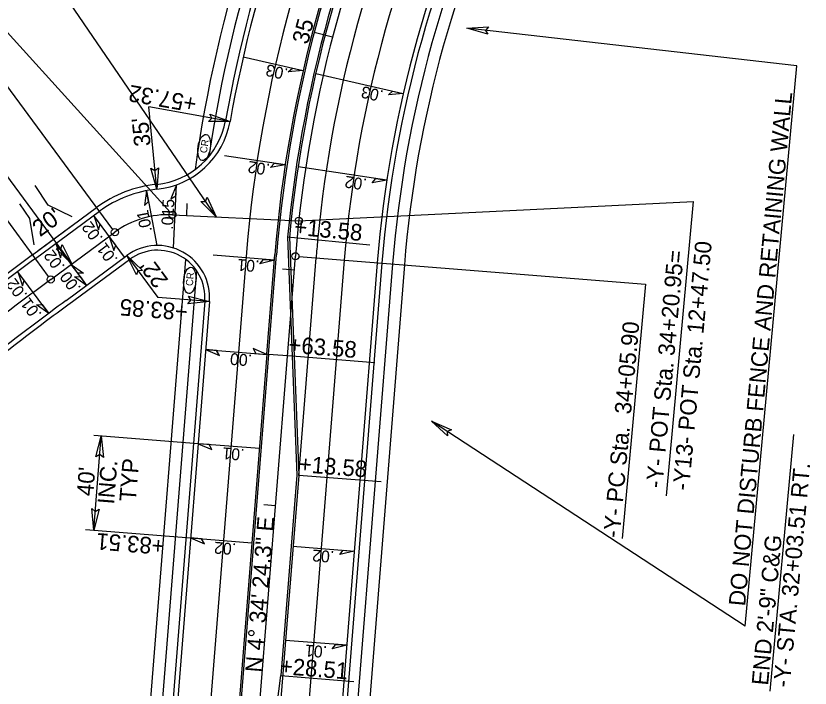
# Model space of a CAD drawing. Extents: x 2010838 to 2015151, y 441905 to 447792.
# Drawn here: x 2012529.9 to 2012866.2, y 446452.1 to 446736.6 of the extents above; entities that cross this region are included whole.
import ezdxf

# ---------------------------------------------------------------- set-up
doc = ezdxf.new("R2010")
doc.units = 0
for name, color, linetype in [('A-Wall-Blow', 7, 'Continuous'), ('A-Wall-Comp', 7, 'Continuous'), ('B-Sheet Number', 7, 'Continuous'), ('C-Building', 7, 'Continuous'), ('C-CURB STOPS', 7, 'Continuous'), ('C-EOP 1', 7, 'Continuous'), ('C-Grave Plots', 7, 'Continuous'), ('C-Profile', 7, 'Continuous'), ('CLRD', 7, 'Continuous'), ('Cont-2-Lidar', 7, 'Continuous'), ('DEED', 7, 'Continuous'), ('Default_10ft_LIDAR_Contou', 7, 'Continuous'), ('Default_2FT_LIDAR_Contour', 7, 'Continuous'), ('HATCH', 7, 'Continuous'), ('s-Existing Major', 7, 'Continuous'), ('S-Existing Minor', 7, 'Continuous'), ('S-overhead electric', 7, 'Continuous'), ('TEXT-LG', 7, 'Continuous'), ('TEXT-MED', 7, 'Continuous'), ('X2', 7, 'Continuous'), ('X4', 7, 'Continuous')]:
    doc.layers.add(name, color=color, linetype=linetype)

msp = doc.modelspace()

# ---------------------------------------------------------------- linework, layer by layer
at = {"layer": 'A-Wall-Blow'}
for p, q in [((2012626.15, 446719.25), (2012651.5, 446713.45)), ((2012656.86, 446712.23), (2012693.9, 446703.75)), ((2012643.92, 446673.52), (2012618.21, 446677.41)), ((2012686.93, 446667.02), (2012649.36, 446672.7)), ((2012585.22, 446662.59), (2012589.62, 446639.4)), ((2012596.56, 446638.38), (2012597.84, 446665.06)), ((2012575.94, 446634.41), (2012562.88, 446652.12)), ((2012546.78, 446640.25), (2012559.84, 446622.54)), ((2012639.35, 446633.17), (2012613.43, 446635.25)), ((2012543.82, 446610.69), (2012530.65, 446628.31)), ((2012610.24, 446595.37), (2012636.16, 446593.3)), ((2012632.97, 446553.43), (2012607.05, 446555.5)), ((2012603.86, 446515.63), (2012629.78, 446513.56)), ((2012647.22, 446512.16), (2012673.14, 446510.09)), ((2012669.95, 446470.22), (2012644.03, 446472.29))]:
    msp.add_line(p, q, dxfattribs=at)
at = {"layer": 'A-Wall-Comp'}
for points in [[(2012651.5, 446713.45), (2012645.2, 446712.84), (2012646.99, 446714.48)], [(2012693.9, 446703.75), (2012687.61, 446703.14), (2012689.39, 446704.78)], [(2012643.92, 446673.52), (2012637.69, 446672.44), (2012639.35, 446674.21)], [(2012686.93, 446667.02), (2012680.7, 446665.94), (2012682.36, 446667.71)], [(2012585.22, 446662.59), (2012584.38, 446656.33), (2012586.09, 446658.05)], [(2012597.84, 446665.06), (2012595.55, 446659.16), (2012597.62, 446660.44)], [(2012562.88, 446652.12), (2012564.83, 446646.1), (2012565.62, 446648.4)], [(2012569.41, 446643.27), (2012571.36, 446637.25), (2012572.15, 446639.55)], [(2012546.78, 446640.25), (2012548.73, 446634.23), (2012549.53, 446636.53)], [(2012639.35, 446633.17), (2012633.21, 446631.66), (2012634.74, 446633.54)], [(2012553.31, 446631.4), (2012558.48, 446627.75), (2012556.06, 446627.67)], [(2012530.65, 446628.31), (2012532.64, 446622.31), (2012533.42, 446624.61)], [(2012559.84, 446622.54), (2012554.67, 446626.18), (2012557.09, 446626.26)], [(2012543.82, 446610.69), (2012538.62, 446614.3), (2012541.05, 446614.39)], [(2012610.24, 446595.37), (2012616.06, 446592.9), (2012614.85, 446595.01)], [(2012636.16, 446593.3), (2012630.34, 446595.77), (2012631.55, 446593.67)], [(2012607.05, 446555.5), (2012612.87, 446553.03), (2012611.66, 446555.13)], [(2012603.86, 446515.63), (2012609.68, 446513.16), (2012608.47, 446515.26)], [(2012673.14, 446510.09), (2012667, 446508.57), (2012668.53, 446510.46)], [(2012669.95, 446470.22), (2012663.81, 446468.7), (2012665.34, 446470.58)]]:
    msp.add_lwpolyline(points, close=True, dxfattribs=at)
at = {"layer": 'B-Sheet Number'}
for p, q in [((2012543.57, 446656.52), (2012538.01, 446664.82)), ((2012535.76, 446650.76), (2012531.6, 446657.05)), ((2012553.68, 446651.55), (2012543.57, 446656.52)), ((2012537.58, 446639.68), (2012535.76, 446650.76))]:
    msp.add_line(p, q, dxfattribs=at)
at = {"layer": 'C-Building'}
for p, q in [((2012602.22, 446652.12), (2012602.46, 446657.11)), ((2012647.79, 446628.98), (2012642.81, 446629.38)), ((2012639.82, 446529.3), (2012634.83, 446529.69))]:
    msp.add_line(p, q, dxfattribs=at)
at = {"layer": 'C-CURB STOPS'}
for p, q in [((2012644.95, 446642.89), (2012646.91, 446592.51)), ((2012636.91, 446593.31), (2012640.29, 446635.49)), ((2012646.91, 446592.51), (2012636.91, 446593.31))]:
    msp.add_line(p, q, dxfattribs=at)
for radius, end in [(543, 175.4266), (543, 175.4266), (539, 174.6039), (539, 174.6039)]:
    msp.add_arc((2013181.56, 446592.2), radius, 131.4451, end, dxfattribs=at)
at = {"layer": 'C-EOP 1'}
msp.add_line((2012663.95, 446727.52), (2012656.21, 446729.54), dxfattribs=at)
at = {"layer": 'C-Profile'}
msp.add_line((2012638.85, 446432.58), (2012642.09, 446457.4), dxfattribs=at)
at = {"layer": 'CLRD'}
for p, q in [((2012596.18, 446652.41), (2012649.67, 446649.84)), ((2012596.18, 446652.41), (2012649.67, 446649.84)), ((2012544.66, 446625.02), (2012571.8, 446645.03)), ((2012544.66, 446625.02), (2012571.8, 446645.03)), ((2012625.74, 446353.37), (2012648.26, 446634.86))]:
    msp.add_line(p, q, dxfattribs=at)
for centre, radius, start, end in [((2013181.56, 446592.2), 535, 131.4451, 175.4266), ((2012594.36, 446614.45), 38, 87.2513, 126.4126), ((2012594.36, 446614.45), 38, 87.2513, 126.4126), ((2013435.06, 445417.87), 1500, 126.41263, 127.69817), ((2013435.06, 445417.87), 1500, 126.41263, 127.69817)]:
    msp.add_arc(centre, radius, start, end, dxfattribs=at)
at = {"layer": 'DEED'}
for p, q in [((2012636.91, 446593.31), (2012617.77, 446354.01)), ((2012646.91, 446592.51), (2012648.87, 446542.19)), ((2012648.87, 446542.19), (2012642.09, 446457.4))]:
    msp.add_line(p, q, dxfattribs=at)
at = {"layer": 'Default_10ft_LIDAR_Contou'}
for p, q in [((2012553.6, 446631.61), (2012393.24, 446849.01)), ((2012543.77, 446626.23), (2012381.43, 446846.33)), ((2012570.91, 446646.24), (2012439.06, 446825)), ((2012614.67, 446651.52), (2012548.15, 446748.83)), ((2012595.17, 446653.52), (2012518.34, 446738.27)), ((2012649.67, 446649.84), (2012816.85, 446658)), ((2012805.4, 446533.52), (2012816.85, 446658)), ((2012649.76, 446634.74), (2012796.47, 446623)), ((2012796.47, 446623), (2012786.57, 446515.34))]:
    msp.add_line(p, q, dxfattribs=at)
for centre in [(2012596.18, 446652.41), (2012649.67, 446649.84), (2012571.8, 446645.03), (2012648.26, 446634.86), (2012648.26, 446634.86), (2012544.66, 446625.02)]:
    msp.add_circle(centre, 1.5, dxfattribs=at)
at = {"layer": 'HATCH'}
for p, q in [((2012645.69, 446642.91), (2012647.66, 446592.54)), ((2012627.58, 446636.51), (2012605.06, 446355.02)), ((2012636.16, 446593.37), (2012639.54, 446635.55)), ((2012668.94, 446633.2), (2012646.43, 446351.71)), ((2012649.62, 446542.13), (2012656.98, 446634.16))]:
    msp.add_line(p, q, dxfattribs=at)
for radius, start, end in [(555.75, 131.4451, 175.4266), (543.75, 131.4451, 175.4266), (538.25, 131.4451, 174.6039), (526.25, 131.4451, 174.6039), (514.25, 131.4451, 175.4266), (526.25, 174.6039, 175.4266)]:
    msp.add_arc((2013181.56, 446592.2), radius, start, end, dxfattribs=at)
at = {"layer": 's-Existing Major'}
for points in [[(2012729.66, 446728.77), (2012720.89, 446731.32), (2012730.06, 446731.89), (2012728.74, 446730.43)], [(2012612.01, 446695.02), (2012620.6, 446691.92), (2012611.41, 446691.93), (2012612.82, 446693.31)], [(2012590.23, 446672.33), (2012589.56, 446663.22), (2012587.09, 446672.07), (2012588.79, 446671.08)], [(2012610.87, 446659.83), (2012614.67, 446651.52), (2012608.24, 446658.09), (2012610.21, 446658.04)], [(2012549.5, 446639.77), (2012553.6, 446631.61), (2012546.94, 446637.94), (2012548.91, 446637.96)], [(2012580.97, 446626.94), (2012576.87, 446635.11), (2012583.53, 446628.77), (2012581.56, 446628.75)], [(2012603.01, 446617.91), (2012611.86, 446615.65), (2012602.71, 446614.77), (2012603.99, 446616.28)], [(2012712.61, 446558.79), (2012705.93, 446565.01), (2012714.38, 446561.4), (2012712.54, 446560.69)], [(2012563.8, 446549.93), (2012566.07, 446558.78), (2012566.94, 446549.63), (2012565.44, 446550.91)], [(2012565.14, 446527.76), (2012562.88, 446518.91), (2012562, 446528.06), (2012563.51, 446526.78)]]:
    msp.add_lwpolyline(points, close=True, dxfattribs=at)
at = {"layer": 'S-Existing Minor'}
for p, q in [((2012860.5, 446715.48), (2012720.89, 446731.32)), ((2012838.69, 446478.27), (2012860.5, 446715.48)), ((2012620.6, 446691.92), (2012586.14, 446698.05)), ((2012589.56, 446663.22), (2012586.14, 446698.05)), ((2012679.79, 446639.59), (2012644.95, 446642.89)), ((2012576.87, 446635.11), (2012589.93, 446617.4)), ((2012611.86, 446615.65), (2012589.93, 446617.4)), ((2012681.8, 446589.72), (2012646.91, 446592.51)), ((2012838.69, 446478.27), (2012705.93, 446565.01)), ((2012562.88, 446518.91), (2012566.07, 446558.78)), ((2012607.05, 446555.5), (2012562.9, 446559.03)), ((2012849.28, 446450.8), (2012859.26, 446559.4)), ((2012684.51, 446539.34), (2012649.62, 446542.13)), ((2012559.42, 446519.18), (2012603.86, 446515.63)), ((2012642.09, 446457.4), (2012673.03, 446454.92))]:
    msp.add_line(p, q, dxfattribs=at)
at = {"layer": 'S-overhead electric'}
for p, q in [((2012538.14, 446633.87), (2012565.27, 446653.89)), ((2012551.19, 446616.17), (2012576.87, 446635.11)), ((2012682.9, 446632.09), (2012660.38, 446350.6)), ((2012611.86, 446615.65), (2012591.1, 446356.14)), ((2012636.16, 446593.37), (2012617.02, 446354.07)), ((2012647.66, 446592.54), (2012649.62, 446542.22)), ((2012649.62, 446542.13), (2012634.47, 446352.67))]:
    msp.add_line(p, q, dxfattribs=at)
for centre, radius, start, end in [((2013181.56, 446592.2), 569.75, 132.2108, 169.9194), ((2013181.56, 446592.2), 500.25, 131.4451, 175.4266), ((2012586.14, 446698.05), 35, 275.6115, 349.9194), ((2012594.36, 446614.45), 49, 95.6115, 126.4126), ((2012589.93, 446617.4), 22, 355.4266, 126.4126), ((2013435.06, 445417.87), 1511, 126.41263, 127.69817), ((2013435.06, 445417.87), 1489, 126.41263, 127.69817)]:
    msp.add_arc(centre, radius, start, end, dxfattribs=at)
at = {"layer": 'TEXT-LG'}
for p, q in [((2012601.76, 446633.53), (2012579.64, 446357.06)), ((2012606.39, 446628.77), (2012584.62, 446356.66)), ((2012689.38, 446631.57), (2012666.86, 446350.08)), ((2012694.36, 446631.17), (2012671.85, 446349.68))]:
    msp.add_line(p, q, dxfattribs=at)
for radius, start, end in [(581.25, 132.20083, 172.15843), (576.25, 132.20083, 171.53405), (493.75, 131.4451, 175.4266), (488.75, 131.4451, 175.4266)]:
    msp.add_arc((2013181.56, 446592.2), radius, start, end, dxfattribs=at)
at = {"layer": 'TEXT-MED'}
for p, q in [((2012536.95, 446635.48), (2012564.08, 446655.49)), ((2012552.38, 446614.56), (2012578.06, 446633.5)), ((2012684.89, 446631.93), (2012662.38, 446350.44)), ((2012609.87, 446615.81), (2012589.11, 446356.3))]:
    msp.add_line(p, q, dxfattribs=at)
for centre, radius, start, end in [((2013181.56, 446592.2), 571.75, 132.2008, 169.9194), ((2013181.56, 446592.2), 498.25, 131.4451, 175.4266), ((2012586.14, 446698.05), 33, 275.6115, 349.9194), ((2012594.36, 446614.45), 51, 95.6115, 126.4126), ((2013435.06, 445417.87), 1513, 126.41263, 127.69817), ((2012589.93, 446617.4), 20, 355.4266, 126.4126), ((2013435.06, 445417.87), 1487, 126.41263, 127.69817)]:
    msp.add_arc(centre, radius, start, end, dxfattribs=at)
at = {"layer": 'X2'}
msp.add_line((2012539.36, 446637.26), (2012555.46, 446649.13), dxfattribs=at)
at = {"layer": 'X4'}
for centre, major_axis in [((2012609.61, 446680.89), (0.86, 5.54)), ((2012603.53, 446624.62), (0.47, 5.59))]:
    msp.add_ellipse(centre, major_axis=major_axis, ratio=0.462467, dxfattribs=at)

# ---------------------------------------------------------------- texts
at = {"layer": 'A-Wall-Blow'}
for s, rotation, p in [('.03', 167.1148, (2012645.42, 446714.13)), ('.03', 167.1148, (2012685.83, 446704.88)), ('.02', 171.3985, (2012637.7, 446673.86)), ('.02', 171.3985, (2012678.74, 446667.55)), ('.015', 87.2513, (2012596.4, 446645.99)), ('.01', 100.742, (2012587.54, 446645.62)), ('.02', 126.4126, (2012566.96, 446642.59)), ('.01', 126.4126, (2012573.27, 446633.59)), ('.02', 126.4126, (2012550.86, 446630.58)), ('.01', 175.4266, (2012633.16, 446633.02)), ('.02', 126.7662, (2012534.98, 446618.56)), ('.00', 126.4126, (2012557.66, 446621.5)), ('.01', 126.7662, (2012541.06, 446610.37)), ('.00', 175.4266, (2012630.06, 446593.19)), ('.01', 175.4266, (2012626.85, 446553.26)), ('.02', 175.4266, (2012623.3, 446513.3)), ('.02', 175.4266, (2012664.85, 446510.02)), ('.01', 175.4266, (2012661.81, 446469.78))]:
    msp.add_text(s, height=5, rotation=rotation, dxfattribs=at).set_placement(p)
at = {"layer": 'C-Grave Plots'}
for s, rotation, p in [('+57.32', 170.186, (2012606.83, 446702.49)), ("35'", 95.6115, (2012587.02, 446681.65)), ("20'", 36.4126, (2012540.12, 446642.84)), ("22'", 126.4126, (2012594.7, 446624.76)), ('+83.85', 175.4266, (2012602.97, 446614.56)), ('TYP', 85.4266, (2012580.66, 446530.86)), ("40'", 85.4266, (2012562.59, 446533.15)), ('INC. ', 85.4266, (2012571.44, 446529.7)), ('+83.51', 175.4266, (2012593.1, 446515.45))]:
    msp.add_text(s, height=7, rotation=rotation, dxfattribs=at).set_placement(p)
at = {"layer": 'Cont-2-Lidar'}
msp.add_text('N 4%%d 34\' 24.3" E', height=7, rotation=85.4266, dxfattribs=at).set_placement((2012633.96, 446458.54))
at = {"layer": 'Default_10ft_LIDAR_Contou'}
for s, p in [('-Y13- POT Sta. 12+47.50', (2012814.87, 446535.49)), ('-Y- POT Sta. 34+20.95=', (2012803.54, 446536.53)), ('-Y- PC Sta.  34+05.90', (2012785.51, 446515.46))]:
    msp.add_text(s, height=7, rotation=84.7467, dxfattribs=at).set_placement(p)
at = {"layer": 'Default_2FT_LIDAR_Contour'}
msp.add_text('35', height=7, rotation=75.3488, dxfattribs=at).set_placement((2012653.51, 446724.21))
at = {"layer": 'S-Existing Minor'}
for s, rotation, p in [('DO NOT DISTURB FENCE AND RETAINING WALL', 84.7467, (2012838.64, 446486.59)), ('+13.58', 354.6039, (2012647.5, 446643.99)), ('+63.58', 355.4266, (2012645.1, 446594.07)), ('+13.58', 355.4266, (2012649.49, 446543.56)), ('-Y- STA. 32+03.51 RT.', 84.7467, (2012857.5, 446452.2)), ('END 2\'-9" C&G ', 84.7467, (2012848.36, 446453.04)), ('+28.51', 355.4266, (2012641.46, 446458.08))]:
    msp.add_text(s, height=7, rotation=rotation, dxfattribs=at).set_placement(p)
at = {"layer": 'X4'}
for rotation, p in [(81.179, (2012610.71, 446678.33)), (85.1483, (2012604.8, 446622.15))]:
    msp.add_text('CR', height=3, rotation=rotation, dxfattribs=at).set_placement(p)

doc.saveas('drawing.dxf')
